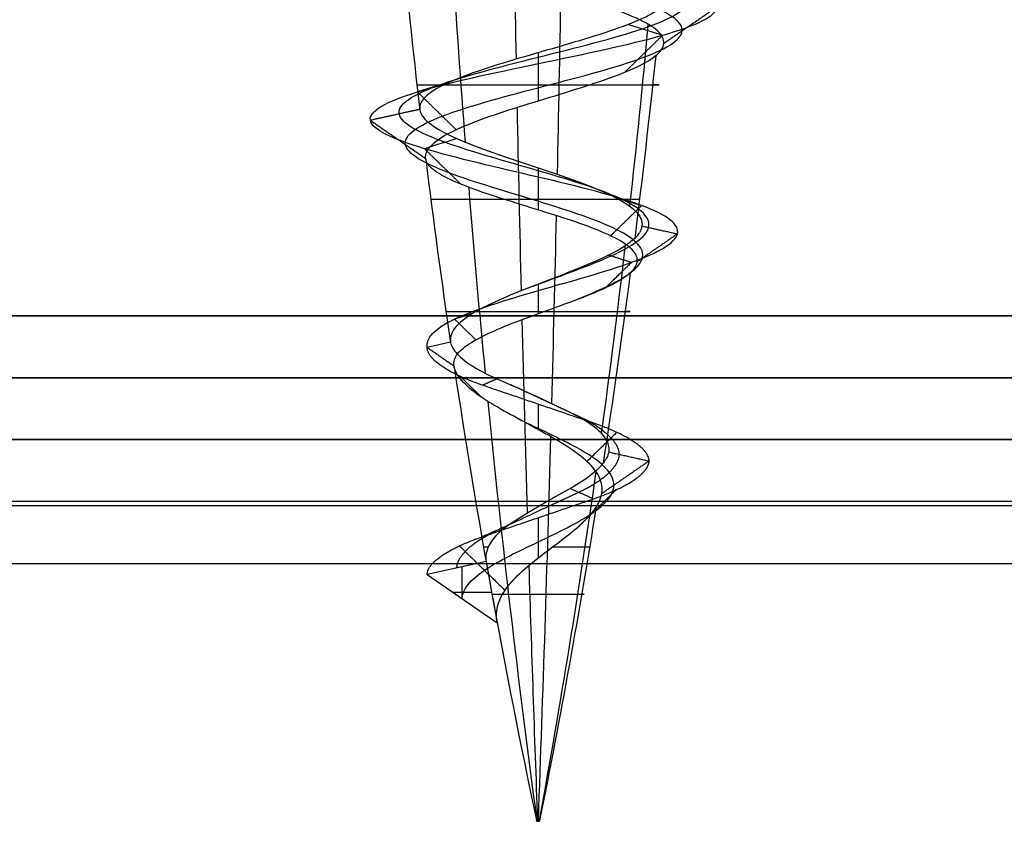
# Model space of a CAD drawing. Header units: millimetres. Extents: x -429 to 422, y -262 to 259.
# Tile 406 of 1056: x -331.31 to -323.36, y 191.98 to 198.45. Entities that reach past the tile are written whole.
import ezdxf

# ---------------------------------------------------------------- set-up
doc = ezdxf.new("R2010")
doc.units = ezdxf.units.MM
doc.layers.add('Default', color=7, linetype='Continuous', true_color=0x000000)
doc.layers.add('Screw', color=7, linetype='Continuous', true_color=0xffffff)

msp = doc.modelspace()

# ---------------------------------------------------------------- linework, layer by layer
at = {"layer": 'Default'}
for p, q in [((420.8726, 195.0648, 772.8222), (-427.1274, 195.0648, 772.8222)), ((-427.1274, 195.0648, 1342.8222), (420.8726, 195.0648, 1342.8222)), ((420.8726, 195.0648, 1057.8222), (-427.1274, 195.0648, 1057.8222)), ((-400.6274, 195.0648, 880.8222), (-245.6274, 195.0648, 880.8222)), ((420.8726, 194.5648, 885.3222), (-427.1274, 194.5648, 885.3222))]:
    msp.add_line(p, q, dxfattribs=at)
for points in [[(-427.1274, 196.0648, 1343.8222), (-3.1274, 196.0648, 1343.8222), (420.8726, 196.0648, 1343.8222)], [(420.8726, 196.0648, 771.8222), (-3.1274, 196.0648, 771.8222), (-427.1274, 196.0648, 771.8222)], [(-427.1274, 195.5648, 1343.3222), (-3.1274, 195.5648, 1343.3222), (420.8726, 195.5648, 1343.3222)], [(420.8726, 195.5648, 772.3222), (-3.1274, 195.5648, 772.3222), (-427.1274, 195.5648, 772.3222)], [(420.8726, 195.0648, 884.8222), (-3.1274, 195.0648, 884.8222), (-427.1274, 195.0648, 884.8222)], [(-427.1274, 195.0648, 876.8222), (-3.1274, 195.0648, 876.8222), (420.8726, 195.0648, 876.8222)], [(411.8726, 195.0648, 771.8222), (-3.1274, 195.0648, 771.8222), (-418.1274, 195.0648, 771.8222)], [(411.8726, 195.0648, 780.8222), (-3.1274, 195.0648, 780.8222), (-418.1274, 195.0648, 780.8222)], [(411.8726, 195.0648, 780.8222), (-3.1274, 195.0648, 780.8222), (-418.1274, 195.0648, 780.8222)], [(411.8726, 195.0648, 873.8222), (-3.1274, 195.0648, 873.8222), (-418.1274, 195.0648, 873.8222)], [(411.8726, 195.0648, 827.3222), (-3.1274, 195.0648, 827.3222), (-418.1274, 195.0648, 827.3222)], [(-297.5769, 195.0648, 776.3222), (-325.1274, 195.0648, 776.3222), (-352.6779, 195.0648, 776.3222)], [(411.8726, 194.5307, 771.8222), (-3.1274, 194.5307, 771.8222), (-418.1274, 194.5307, 771.8222)], [(411.8726, 194.5307, 780.8222), (-3.1274, 194.5307, 780.8222), (-418.1274, 194.5307, 780.8222)], [(-427.1274, 194.0648, 885.8222), (-3.1274, 194.0648, 885.8222), (420.8726, 194.0648, 885.8222)]]:
    msp.add_open_spline(points, degree=2, dxfattribs=at)
at = {"layer": 'Screw', "color": 7, "true_color": 0xffffff}
for p, q in [((-327.8345, 195.8513, 778.8222), (-328.0232, 195.8092, 778.8222)), ((-327.5473, 194.082, 778.8222), (-328.0232, 193.9761, 778.8222)), ((-327.7403, 193.7809, 778.8222), (-327.7403, 194.0391, 778.8222)), ((-328.0232, 193.9761, 778.8222), (-327.4573, 193.5857, 778.8222)), ((-327.817, 193.8338, 778.8222), (-327.5029, 193.8338, 778.8222)), ((-327.1378, 191.9837, 778.826), (-327.1395, 191.992, 778.8266)), ((-327.137, 191.9837, 778.8166), (-327.1385, 191.992, 778.8158)), ((-327.1385, 191.9837, 778.8222), (-327.1163, 191.9837, 778.8222)), ((-327.1293, 191.9837, 778.8113), (-327.1296, 191.992, 778.8095)), ((-327.1274, 191.9837, 778.8111), (-327.1274, 191.9837, 778.8333)), ((-327.1255, 191.9837, 778.8331), (-327.1252, 191.992, 778.8349)), ((-327.1203, 191.9837, 778.8137), (-327.1191, 191.992, 778.8124)), ((-327.1163, 191.9837, 778.8222), (-327.1145, 191.992, 778.8222))]:
    msp.add_line(p, q, dxfattribs=at)
at = {"layer": 'Screw', "color": 7, "true_color": 0xffffff, "extrusion": (0.984564, 9.33495e-14, -0.175023)}
for start, end in [(263.723721, 265.073236), (261.991684, 263.363792), (260.321124, 261.775363), (258, 259.928549)]:
    msp.add_arc((204.9507, 770.499, -458.3898), 62.3281, start, end, dxfattribs=at)
at = {"layer": 'Screw', "color": 7, "true_color": 0xffffff, "extrusion": (0.018848, -1.78742e-15, 0.999822)}
msp.add_arc((204.9507, 280.7956, 772.518), 62.3281, 95.318782, 96.656729, dxfattribs=at)
at = {"layer": 'Screw', "color": 7, "true_color": 0xffffff, "extrusion": (-0.772512, -9.33495e-14, -0.635)}
for start, end in [(83.103146, 84.449527), (81.371484, 82.765204), (78, 81.158889)]:
    msp.add_arc((-204.9507, 748.4222, -241.8424), 62.3281, start, end, dxfattribs=at)
at = {"layer": 'Screw', "color": 7, "true_color": 0xffffff, "extrusion": (-0.984564, -9.33495e-14, 0.175023)}
for start, end in [(82.86319, 84.216959), (81.144917, 82.553071), (78, 80.895867)]:
    msp.add_arc((-204.9507, 648.5925, 458.3898), 62.3281, start, end, dxfattribs=at)
at = {"layer": 'Screw', "color": 7, "true_color": 0xffffff, "extrusion": (-0.506335, -9.33495e-14, 0.862337)}
for start, end in [(82.623344, 83.9836), (80.920321, 82.340292), (78, 80.631533)]:
    msp.add_arc((-204.9507, 51.2975, 837.2432), 62.3281, start, end, dxfattribs=at)
at = {"layer": 'Screw', "color": 7, "true_color": 0xffffff, "extrusion": (-0.326888, 3.09822e-14, -0.945063)}
msp.add_arc((-204.9507, 624.6969, -629.1021), 62.3281, 276.250599, 277.6164, dxfattribs=at)
at = {"layer": 'Screw', "color": 7, "true_color": 0xffffff, "extrusion": (0, 1, 0)}
for centre, radius, start, end in [((327.1274, 778.8222, 197.93), 0.9782, 1.08, 199.08), ((327.1274, 778.8222, 197.0041), 0.8662, 199.08, 1.08), ((327.1274, 778.8222, 196.0997), 0.7432, 1.08, 199.08), ((327.1274, 778.8222, 194.1955), 0.4399, 336.54723, 1.08), ((327.1274, 778.8222, 194.1955), 0.4399, 199.08, 255.18868), ((327.1274, 778.8222, 193.8179), 0.3726, 1.08, 199.08), ((327.1274, 778.8222, 191.9878), 0.012, 180, 19.8), ((327.1274, 778.8222, 191.9878), 0.012, 19.8, 180)]:
    msp.add_arc(centre, radius, start, end, dxfattribs=at)
at = {"layer": 'Screw', "color": 7, "true_color": 0xffffff, "extrusion": (0.018848, -1.7859e-15, 0.999822)}
msp.add_arc((204.9507, 280.7956, 772.518), 62.3281, 97.023724, 98.399306, dxfattribs=at)
at = {"layer": 'Screw', "color": 7, "true_color": 0xffffff, "extrusion": (-0.326888, 3.0996e-14, -0.945063)}
msp.add_arc((-204.9507, 624.6969, -629.1021), 62.3281, 277.873234, 279.304288, dxfattribs=at)
at = {"layer": 'Screw', "color": 7, "true_color": 0xffffff, "extrusion": (0.018848, -1.78546e-15, 0.999822)}
msp.add_arc((204.9507, 280.7956, 772.518), 62.3281, 98.578453, 102, dxfattribs=at)
at = {"layer": 'Screw', "color": 7, "true_color": 0xffffff, "extrusion": (-0.326888, 3.09613e-14, -0.945063)}
msp.add_arc((-204.9507, 624.6969, -629.1021), 62.3281, 279.634019, 282, dxfattribs=at)
at = {"layer": 'Screw', "color": 7, "true_color": 0xffffff}
msp.add_arc((-266.1741, 204.9507, 778.8222), 62.3281, 190.042531, 190.506244, dxfattribs=at)
at = {"layer": 'Screw', "color": 7, "true_color": 0xffffff, "extrusion": (0, -1, 0)}
for centre, radius, start, end in [((-327.1274, 778.8222, -191.992), 0.0129, 178.92, 340.92), ((-327.1274, 778.8222, -191.992), 0.0129, 160.2, 178.92), ((-327.1274, 778.8222, -191.992), 0.0129, 0, 160.2), ((-327.1274, 778.8222, -191.9837), 0.0111, 160.2, 0), ((-327.1274, 778.8222, -191.9837), 0.0111, 0, 160.2), ((-327.1274, 778.8222, -191.992), 0.0129, 340.92, 0)]:
    msp.add_arc(centre, radius, start, end, dxfattribs=at)
at = {"layer": 'Screw', "color": 7, "true_color": 0xffffff}
for points, knots in [([(-328.0232, 195.8092, 778.8222), (-328.0327, 195.8856, 778.5877), (-327.9642, 195.962, 778.3382), (-327.6384, 196.1148, 777.9584), (-327.3919, 196.1912, 777.8309), (-326.8629, 196.3439, 777.7928), (-326.5836, 196.4203, 777.8831), (-326.1613, 196.5731, 778.2514), (-326.0216, 196.6495, 778.5277), (-325.9834, 196.8022, 779.1167), (-326.0861, 196.8786, 779.4258), (-326.4968, 197.0314, 779.8905), (-326.8029, 197.1078, 780.0426), (-327.4519, 197.2605, 780.0808), (-327.7908, 197.3369, 779.9657), (-328.2979, 197.4897, 779.5126), (-328.4681, 197.566, 779.1767), (-328.4948, 197.7188, 778.4677), (-328.3506, 197.7952, 778.1088), (-327.8516, 197.948, 777.5882), (-327.4939, 198.0243, 777.4299), (-326.7609, 198.1771, 777.4147), (-326.3901, 198.2535, 777.5581), (-325.8525, 198.4063, 778.0741), (-325.6893, 198.4826, 778.4437), (-325.674, 198.6354, 779.2007), (-325.8224, 198.7118, 779.5834), (-326.3554, 198.8645, 780.138), (-326.7369, 198.9409, 780.3061), (-327.5179, 199.0937, 780.3214), (-327.9125, 199.1701, 780.1681), (-328.4841, 199.3228, 779.6182), (-328.6591, 199.3992, 779.2247), (-328.6705, 199.552, 778.4197), (-328.5066, 199.6284, 778.0164), (-327.9386, 199.7811, 777.4376), (-327.5359, 199.8575, 777.2657), (-326.7189, 200.0103, 777.2581), (-326.3096, 200.0867, 777.4225), (-325.7223, 200.2394, 777.9991), (-325.548, 200.3158, 778.4077), (-325.5403, 200.4686, 779.2367), (-325.7073, 200.545, 779.6519), (-326.2923, 200.6977, 780.2477), (-326.7069, 200.7741, 780.4245), (-327.5479, 200.9269, 780.4322), (-327.9691, 201.0033, 780.2628), (-328.5734, 201.156, 779.6693), (-328.7507, 201.2324, 779.2487), (-328.7615, 201.3756, 778.449), (-328.6367, 201.4425, 778.0723), (-328.1677, 201.5761, 777.4798), (-327.8267, 201.643, 777.2663), (-327.0793, 201.7766, 777.104), (-326.6755, 201.8435, 777.1559), (-325.9867, 201.9771, 777.509), (-325.7043, 202.044, 777.8089), (-325.3922, 202.1776, 778.5273), (-325.3639, 202.2445, 778.9432), (-325.5811, 202.3781, 779.7052), (-325.826, 202.445, 780.0486), (-326.485, 202.5786, 780.5049), (-326.8968, 202.6455, 780.6162), (-327.7049, 202.7792, 780.55), (-328.0982, 202.846, 780.3727), (-328.6873, 202.9797, 779.8024), (-328.8809, 203.0465, 779.4114), (-328.9755, 203.1802, 778.5877), (-328.865, 203.247, 778.1605), (-328.4037, 203.3807, 777.4701), (-328.0508, 203.4475, 777.2084), (-327.2562, 203.5812, 776.9674), (-326.8174, 203.648, 776.9889), (-326.0503, 203.7817, 777.3067), (-325.7247, 203.8485, 777.6017), (-325.3333, 203.9822, 778.334), (-325.2688, 204.049, 778.7686), (-325.4308, 204.1827, 779.583), (-325.6567, 204.2495, 779.9598), (-326.2986, 204.3832, 780.4866), (-326.7122, 204.45, 780.6346), (-327.5426, 204.5837, 780.6346), (-327.9562, 204.6505, 780.4866), (-328.5981, 204.7842, 779.9598), (-328.8239, 204.851, 779.583), (-328.9859, 204.9847, 778.7686), (-328.9215, 205.0515, 778.334), (-328.5301, 205.1852, 777.6017), (-328.2045, 205.252, 777.3067), (-327.4374, 205.3857, 776.9889), (-326.9986, 205.4525, 776.9674), (-326.204, 205.5862, 777.2084), (-325.8511, 205.653, 777.4701), (-325.3898, 205.7867, 778.1605), (-325.283, 205.8535, 778.5867), (-325.3644, 205.9872, 779.413), (-325.5523, 206.0541, 779.8102), (-326.1394, 206.1877, 780.3973), (-326.5366, 206.2546, 780.5852), (-327.3629, 206.3882, 780.6666), (-327.7891, 206.4551, 780.5598), (-328.4795, 206.5887, 780.0985), (-328.7412, 206.6556, 779.7456), (-328.9822, 206.7892, 778.951), (-328.9607, 206.8561, 778.5122), (-328.6429, 206.9897, 777.7451), (-328.3479, 207.0566, 777.4195), (-327.6156, 207.1902, 777.0281), (-327.181, 207.2571, 776.9637), (-326.3666, 207.3907, 777.1257), (-325.9898, 207.4576, 777.3515), (-325.463, 207.5913, 777.9934), (-325.315, 207.6581, 778.407), (-325.315, 207.7918, 779.2374), (-325.463, 207.8586, 779.651), (-325.9898, 207.9923, 780.2929), (-326.3666, 208.0591, 780.5188), (-327.181, 208.1928, 780.6808), (-327.6156, 208.2596, 780.6163), (-328.3479, 208.3933, 780.2249), (-328.6429, 208.4601, 779.8993), (-328.9607, 208.5938, 779.1322), (-328.9822, 208.6606, 778.6934), (-328.7412, 208.7943, 777.8988), (-328.4795, 208.8611, 777.5459), (-327.7891, 208.9948, 777.0846), (-327.3629, 209.0616, 776.9779), (-326.5366, 209.1953, 777.0593), (-326.1394, 209.2621, 777.2471), (-325.5523, 209.3958, 777.8342), (-325.3644, 209.4626, 778.2314), (-325.283, 209.5963, 779.0577), (-325.3898, 209.6631, 779.4839), (-325.8511, 209.7968, 780.1743), (-326.204, 209.8636, 780.436), (-326.9986, 209.9973, 780.6771), (-327.4374, 210.0641, 780.6555), (-328.2045, 210.1978, 780.3378), (-328.5301, 210.2646, 780.0427), (-328.9215, 210.3983, 779.3104), (-328.9859, 210.4651, 778.8758), (-328.8239, 210.5988, 778.0614), (-328.5981, 210.6656, 777.6846), (-327.9562, 210.7993, 777.1578), (-327.5426, 210.8662, 777.0098), (-326.7122, 210.9998, 777.0098), (-326.2986, 211.0667, 777.1578), (-325.6567, 211.2003, 777.6846), (-325.4308, 211.2672, 778.0614), (-325.2688, 211.4008, 778.8758), (-325.3333, 211.4677, 779.3104), (-325.7247, 211.6013, 780.0427), (-326.0503, 211.6682, 780.3378), (-326.8174, 211.8018, 780.6555), (-327.2562, 211.8687, 780.6771), (-328.0508, 212.0023, 780.436), (-328.4037, 212.0692, 780.1743), (-328.865, 212.2028, 779.4839), (-328.9717, 212.2697, 779.0577), (-328.8903, 212.4034, 778.2314), (-328.7025, 212.4702, 777.8342), (-328.1154, 212.6039, 777.2471), (-327.7182, 212.6707, 777.0593), (-326.8919, 212.8044, 776.9779), (-326.4657, 212.8712, 777.0846), (-325.7753, 213.0049, 777.5459), (-325.5136, 213.0717, 777.8988), (-325.2725, 213.2054, 778.6934), (-325.2941, 213.2722, 779.1322), (-325.6119, 213.4059, 779.8993), (-325.9069, 213.4727, 780.2249), (-326.6392, 213.6064, 780.6163), (-327.0738, 213.6732, 780.6808), (-327.8882, 213.8069, 780.5188), (-328.265, 213.8737, 780.2929), (-328.7918, 214.0074, 779.651), (-328.9398, 214.0741, 779.2381), (-328.9398, 214.1411, 778.8222)], [0.0909091, 0.0909091, 0.0909091, 0.0909091, 0.1022727, 0.1022727, 0.1136364, 0.1136364, 0.125, 0.125, 0.1363636, 0.1363636, 0.1477273, 0.1477273, 0.1590909, 0.1590909, 0.1704545, 0.1704545, 0.1818182, 0.1818182, 0.1931818, 0.1931818, 0.2045455, 0.2045455, 0.2159091, 0.2159091, 0.2272727, 0.2272727, 0.2386364, 0.2386364, 0.25, 0.25, 0.2613636, 0.2613636, 0.2727273, 0.2727273, 0.2840909, 0.2840909, 0.2954545, 0.2954545, 0.3068182, 0.3068182, 0.3181818, 0.3181818, 0.3295455, 0.3295455, 0.3409091, 0.3409091, 0.3522727, 0.3522727, 0.3636364, 0.3636364, 0.3735795, 0.3735795, 0.3835227, 0.3835227, 0.3934659, 0.3934659, 0.4034091, 0.4034091, 0.4133523, 0.4133523, 0.4232955, 0.4232955, 0.4332386, 0.4332386, 0.4431818, 0.4431818, 0.453125, 0.453125, 0.4630682, 0.4630682, 0.4730114, 0.4730114, 0.4829545, 0.4829545, 0.4928977, 0.4928977, 0.5028409, 0.5028409, 0.5127841, 0.5127841, 0.5227273, 0.5227273, 0.5326705, 0.5326705, 0.5426136, 0.5426136, 0.5525568, 0.5525568, 0.5625, 0.5625, 0.5724432, 0.5724432, 0.5823864, 0.5823864, 0.5923295, 0.5923295, 0.6022727, 0.6022727, 0.6122159, 0.6122159, 0.6221591, 0.6221591, 0.6321023, 0.6321023, 0.6420455, 0.6420455, 0.6519886, 0.6519886, 0.6619318, 0.6619318, 0.671875, 0.671875, 0.6818182, 0.6818182, 0.6917614, 0.6917614, 0.7017045, 0.7017045, 0.7116477, 0.7116477, 0.7215909, 0.7215909, 0.7315341, 0.7315341, 0.7414773, 0.7414773, 0.7514205, 0.7514205, 0.7613636, 0.7613636, 0.7713068, 0.7713068, 0.78125, 0.78125, 0.7911932, 0.7911932, 0.8011364, 0.8011364, 0.8110795, 0.8110795, 0.8210227, 0.8210227, 0.8309659, 0.8309659, 0.8409091, 0.8409091, 0.8508523, 0.8508523, 0.8607955, 0.8607955, 0.8707386, 0.8707386, 0.8806818, 0.8806818, 0.890625, 0.890625, 0.9005682, 0.9005682, 0.9105114, 0.9105114, 0.9204545, 0.9204545, 0.9303977, 0.9303977, 0.9403409, 0.9403409, 0.9502841, 0.9502841, 0.9602273, 0.9602273, 0.9701705, 0.9701705, 0.9801136, 0.9801136, 0.9900568, 0.9900568, 1, 1, 1, 1]), ([(-327.2052, 196.2898, 778.056), (-327.1796, 196.2996, 778.0508), (-327.1537, 196.3095, 778.047), (-326.9238, 196.3957, 778.0254), (-326.705, 196.4721, 778.0907), (-326.3689, 196.6249, 778.3729), (-326.2542, 196.7013, 778.5886), (-326.216, 196.854, 779.0558), (-326.2937, 196.9304, 779.3044), (-326.6182, 197.0832, 779.6829), (-326.8638, 197.1596, 779.81), (-327.391, 197.3123, 779.8482), (-327.6694, 197.3887, 779.7582), (-328.0904, 197.5415, 779.3912), (-328.2355, 197.6178, 779.1158), (-328.2622, 197.7706, 778.5286), (-328.143, 197.847, 778.2303), (-327.7301, 197.9998, 777.7958), (-327.433, 198.0761, 777.6626), (-326.8218, 198.2289, 777.6473), (-326.5115, 198.3053, 777.7657), (-326.0601, 198.4581, 778.1956), (-325.9219, 198.5344, 778.5046), (-325.9067, 198.6872, 779.1398), (-326.03, 198.7636, 779.462), (-326.4768, 198.9163, 779.9304), (-326.7978, 198.9927, 780.0735), (-327.457, 199.1455, 780.0888), (-327.7911, 199.2219, 779.9605), (-328.2765, 199.3746, 779.4967), (-328.4264, 199.451, 779.1638), (-328.4379, 199.6038, 778.4806), (-328.299, 199.6802, 778.1379), (-327.8171, 199.8329, 777.6452), (-327.475, 199.9093, 777.4984), (-326.7798, 200.0621, 777.4907), (-326.4311, 200.1385, 777.6301), (-325.9299, 200.2912, 778.1205), (-325.7806, 200.3676, 778.4686), (-325.773, 200.5204, 779.1758), (-325.9148, 200.5968, 779.5305), (-326.4137, 200.7495, 780.0402), (-326.7678, 200.8259, 780.1919), (-327.487, 200.9787, 780.1995), (-327.8476, 201.0551, 780.0552), (-328.3658, 201.2078, 779.5478), (-328.5181, 201.2842, 779.1878), (-328.5288, 201.4274, 778.5023), (-328.423, 201.4943, 778.1787), (-328.0216, 201.6279, 777.6686), (-327.7291, 201.6948, 777.4841), (-327.0862, 201.8284, 777.3426), (-326.7382, 201.8953, 777.3863), (-326.1434, 202.0289, 777.689), (-325.8988, 202.0958, 777.9472), (-325.6276, 202.2294, 778.5671), (-325.6021, 202.2963, 778.9266), (-325.7883, 202.4299, 779.5867), (-325.9996, 202.4968, 779.8847), (-326.5699, 202.6304, 780.2819), (-326.927, 202.6973, 780.3794), (-327.629, 202.831, 780.3237), (-327.9713, 202.8978, 780.1705), (-328.4851, 203.0315, 779.6756), (-328.6546, 203.0983, 779.3356), (-328.7387, 203.232, 778.6179), (-328.6419, 203.2988, 778.2455), (-328.2398, 203.4325, 777.6437), (-327.9323, 203.4993, 777.4156), (-327.2397, 203.633, 777.2055), (-326.8572, 203.6998, 777.2243), (-326.1885, 203.8335, 777.5012), (-325.9048, 203.9003, 777.7584), (-325.5636, 204.034, 778.3967), (-325.5074, 204.1008, 778.7755), (-325.6486, 204.2345, 779.4853), (-325.8455, 204.3013, 779.8138), (-326.405, 204.435, 780.2729), (-326.7655, 204.5018, 780.4019), (-327.4893, 204.6355, 780.4019), (-327.8498, 204.7023, 780.2729), (-328.4093, 204.836, 779.8138), (-328.6062, 204.9028, 779.4853), (-328.7474, 205.0365, 778.7755), (-328.6912, 205.1033, 778.3967), (-328.35, 205.237, 777.7584), (-328.0663, 205.3038, 777.5012), (-327.3976, 205.4375, 777.2243), (-327.0151, 205.5043, 777.2055), (-326.3225, 205.638, 777.4156), (-326.0149, 205.7048, 777.6437), (-325.6129, 205.8385, 778.2455), (-325.5198, 205.9053, 778.6169), (-325.5907, 206.039, 779.3372), (-325.7545, 206.1059, 779.6834), (-326.2662, 206.2395, 780.1951), (-326.6124, 206.3064, 780.3589), (-327.3327, 206.44, 780.4298), (-327.7042, 206.5069, 780.3368), (-328.3059, 206.6405, 779.9347), (-328.534, 206.7074, 779.6271), (-328.7441, 206.841, 778.9345), (-328.7253, 206.9079, 778.552), (-328.4484, 207.0415, 777.8834), (-328.1912, 207.1084, 777.5996), (-327.5529, 207.242, 777.2584), (-327.1741, 207.3089, 777.2022), (-326.4643, 207.4425, 777.3434), (-326.1358, 207.5094, 777.5403), (-325.6767, 207.6431, 778.0998), (-325.5477, 207.7099, 778.4603), (-325.5477, 207.8436, 779.1841), (-325.6767, 207.9104, 779.5446), (-326.1358, 208.0441, 780.1041), (-326.4643, 208.1109, 780.301), (-327.1741, 208.2446, 780.4422), (-327.5529, 208.3114, 780.386), (-328.1912, 208.4451, 780.0448), (-328.4484, 208.5119, 779.7611), (-328.7253, 208.6456, 779.0924), (-328.7441, 208.7124, 778.7099), (-328.534, 208.8461, 778.0174), (-328.3059, 208.9129, 777.7098), (-327.7042, 209.0466, 777.3077), (-327.3327, 209.1134, 777.2146), (-326.6124, 209.2471, 777.2856), (-326.2662, 209.3139, 777.4493), (-325.7545, 209.4476, 777.9611), (-325.5907, 209.5144, 778.3072), (-325.5198, 209.6481, 779.0275), (-325.6129, 209.7149, 779.399), (-326.0149, 209.8486, 780.0007), (-326.3225, 209.9154, 780.2289), (-327.0151, 210.0491, 780.439), (-327.3976, 210.1159, 780.4202), (-328.0663, 210.2496, 780.1432), (-328.35, 210.3164, 779.886), (-328.6912, 210.4501, 779.2477), (-328.7474, 210.5169, 778.8689), (-328.6062, 210.6506, 778.1591), (-328.4093, 210.7174, 777.8306), (-327.8498, 210.8511, 777.3715), (-327.4893, 210.918, 777.2425), (-326.7655, 211.0516, 777.2425), (-326.405, 211.1185, 777.3715), (-325.8455, 211.2521, 777.8306), (-325.6486, 211.319, 778.1591), (-325.5074, 211.4526, 778.8689), (-325.5636, 211.5195, 779.2477), (-325.9048, 211.6531, 779.886), (-326.1885, 211.72, 780.1432), (-326.8572, 211.8536, 780.4202), (-327.2397, 211.9205, 780.439), (-327.9323, 212.0541, 780.2289), (-328.2398, 212.121, 780.0007), (-328.6419, 212.2546, 779.399), (-328.735, 212.3215, 779.0275), (-328.664, 212.4552, 778.3072), (-328.5003, 212.522, 777.9611), (-327.9885, 212.6557, 777.4493), (-327.6424, 212.7225, 777.2856), (-326.9221, 212.8562, 777.2146), (-326.5506, 212.923, 777.3077), (-325.9489, 213.0567, 777.7098), (-325.7207, 213.1235, 778.0174), (-325.5106, 213.2572, 778.7099), (-325.5294, 213.324, 779.0924), (-325.8064, 213.4577, 779.7611), (-326.0636, 213.5245, 780.0448), (-326.7019, 213.6582, 780.386), (-327.0807, 213.725, 780.4422), (-327.7905, 213.8587, 780.301), (-328.119, 213.9255, 780.1041), (-328.5781, 214.0592, 779.5446), (-328.7071, 214.1259, 779.1847), (-328.7071, 214.1929, 778.8222)], [2.782471, 2.782471, 2.782471, 2.782471, 2.974275, 2.974275, 4.461413, 4.461413, 5.948551, 5.948551, 7.435688, 7.435688, 8.922826, 8.922826, 10.409964, 10.409964, 11.897102, 11.897102, 13.384239, 13.384239, 14.871377, 14.871377, 16.358515, 16.358515, 17.845652, 17.845652, 19.33279, 19.33279, 20.819928, 20.819928, 22.307065, 22.307065, 23.794203, 23.794203, 25.281341, 25.281341, 26.768478, 26.768478, 28.255616, 28.255616, 29.742754, 29.742754, 31.229892, 31.229892, 32.717029, 32.717029, 34.204167, 34.204167, 35.691305, 35.691305, 36.99255, 36.99255, 38.293796, 38.293796, 39.595041, 39.595041, 40.896287, 40.896287, 42.197532, 42.197532, 43.498777, 43.498777, 44.800023, 44.800023, 46.101268, 46.101268, 47.402514, 47.402514, 48.703759, 48.703759, 50.005005, 50.005005, 51.30625, 51.30625, 52.607496, 52.607496, 53.908741, 53.908741, 55.209987, 55.209987, 56.511232, 56.511232, 57.812478, 57.812478, 59.113723, 59.113723, 60.414969, 60.414969, 61.716214, 61.716214, 63.01746, 63.01746, 64.318705, 64.318705, 65.619951, 65.619951, 66.921196, 66.921196, 68.222442, 68.222442, 69.523687, 69.523687, 70.824933, 70.824933, 72.126178, 72.126178, 73.427423, 73.427423, 74.728669, 74.728669, 76.029914, 76.029914, 77.33116, 77.33116, 78.632405, 78.632405, 79.933651, 79.933651, 81.234896, 81.234896, 82.536142, 82.536142, 83.837387, 83.837387, 85.138633, 85.138633, 86.439878, 86.439878, 87.741124, 87.741124, 89.042369, 89.042369, 90.343615, 90.343615, 91.64486, 91.64486, 92.946106, 92.946106, 94.247351, 94.247351, 95.548597, 95.548597, 96.849842, 96.849842, 98.151088, 98.151088, 99.452333, 99.452333, 100.753579, 100.753579, 102.054824, 102.054824, 103.35607, 103.35607, 104.657315, 104.657315, 105.95856, 105.95856, 107.259806, 107.259806, 108.561051, 108.561051, 109.862297, 109.862297, 111.163542, 111.163542, 112.464788, 112.464788, 113.766033, 113.766033, 115.067279, 115.067279, 116.368524, 116.368524, 117.66977, 117.66977, 118.971015, 118.971015, 118.971015, 118.971015]), ([(-326.8313, 196.1896, 778.1266), (-326.7387, 196.2269, 778.1558), (-326.65, 196.2642, 778.203), (-326.4137, 196.3779, 778.3991), (-326.3045, 196.4543, 778.6018), (-326.2663, 196.607, 779.0427), (-326.3385, 196.6834, 779.2781), (-326.6445, 196.8362, 779.6381), (-326.877, 196.9125, 779.7597), (-327.3778, 197.0653, 779.7979), (-327.6431, 197.1417, 779.7133), (-328.0455, 197.2945, 779.3649), (-328.1852, 197.3708, 779.1026), (-328.2119, 197.5236, 778.5418), (-328.0982, 197.6, 778.2565), (-327.7039, 197.7528, 777.8406), (-327.4198, 197.8291, 777.7129), (-326.835, 197.9819, 777.6976), (-326.5378, 198.0583, 777.8106), (-326.1049, 198.2111, 778.2218), (-325.9722, 198.2874, 778.5178), (-325.9569, 198.4402, 779.1266), (-326.0748, 198.5166, 779.4358), (-326.5031, 198.6693, 779.8856), (-326.811, 198.7457, 780.0232), (-327.4438, 198.8985, 780.0385), (-327.7649, 198.9749, 779.9157), (-328.2316, 199.1276, 779.4705), (-328.3761, 199.204, 779.1506), (-328.3876, 199.3568, 778.4938), (-328.2542, 199.4332, 778.1641), (-327.7909, 199.5859, 777.69), (-327.4618, 199.6623, 777.5486), (-326.793, 199.8151, 777.541), (-326.4573, 199.8915, 777.675), (-325.9747, 200.0442, 778.1467), (-325.8309, 200.1206, 778.4818), (-325.8233, 200.2734, 779.1626), (-325.9597, 200.3498, 779.5042), (-326.44, 200.5025, 779.9953), (-326.781, 200.5789, 780.1416), (-327.4738, 200.7317, 780.1493), (-327.8214, 200.8081, 780.0104), (-328.3209, 200.9608, 779.5216), (-328.4678, 201.0372, 779.1746), (-328.4785, 201.1804, 778.5138), (-328.3768, 201.2473, 778.2017), (-327.9901, 201.3809, 777.7093), (-327.708, 201.4478, 777.5311), (-327.0877, 201.5814, 777.3941), (-326.7517, 201.6483, 777.436), (-326.1772, 201.7819, 777.7279), (-325.9408, 201.8488, 777.9771), (-325.6784, 201.9824, 778.5757), (-325.6535, 202.0493, 778.9231), (-325.8331, 202.1829, 779.5611), (-326.0371, 202.2498, 779.8493), (-326.5883, 202.3834, 780.2337), (-326.9336, 202.4503, 780.3283), (-327.6126, 202.584, 780.2748), (-327.9439, 202.6508, 780.1268), (-328.4414, 202.7845, 779.6482), (-328.6057, 202.8513, 779.3192), (-328.6876, 202.985, 778.6245), (-328.5937, 203.0518, 778.2638), (-328.2044, 203.1855, 777.6812), (-327.9066, 203.2523, 777.4603), (-327.2361, 203.386, 777.2569), (-326.8658, 203.4528, 777.2751), (-326.2184, 203.5865, 777.5433), (-325.9437, 203.6533, 777.7922), (-325.6134, 203.787, 778.4102), (-325.559, 203.8538, 778.777), (-325.6957, 203.9875, 779.4642), (-325.8863, 204.0543, 779.7822), (-326.4279, 204.188, 780.2268), (-326.777, 204.2548, 780.3517), (-327.4778, 204.3885, 780.3517), (-327.8268, 204.4553, 780.2268), (-328.3685, 204.589, 779.7822), (-328.5591, 204.6558, 779.4642), (-328.6958, 204.7895, 778.777), (-328.6414, 204.8563, 778.4102), (-328.3111, 204.99, 777.7922), (-328.0364, 205.0568, 777.5433), (-327.389, 205.1905, 777.2751), (-327.0187, 205.2573, 777.2569), (-326.3481, 205.391, 777.4603), (-326.0503, 205.4578, 777.6812), (-325.661, 205.5915, 778.2638), (-325.571, 205.6583, 778.6235), (-325.6396, 205.792, 779.3208), (-325.7982, 205.8589, 779.656), (-326.2936, 205.9925, 780.1514), (-326.6288, 206.0594, 780.31), (-327.3262, 206.193, 780.3787), (-327.6858, 206.2599, 780.2886), (-328.2684, 206.3935, 779.8993), (-328.4893, 206.4604, 779.6015), (-328.6927, 206.594, 778.9309), (-328.6745, 206.6609, 778.5606), (-328.4064, 206.7945, 777.9132), (-328.1574, 206.8614, 777.6385), (-327.5394, 206.995, 777.3082), (-327.1726, 207.0619, 777.2538), (-326.4854, 207.1955, 777.3905), (-326.1674, 207.2624, 777.5811), (-325.7228, 207.3961, 778.1228), (-325.5979, 207.4629, 778.4719), (-325.5979, 207.5966, 779.1726), (-325.7228, 207.6634, 779.5217), (-326.1674, 207.7971, 780.0633), (-326.4854, 207.8639, 780.2539), (-327.1726, 207.9976, 780.3906), (-327.5394, 208.0644, 780.3362), (-328.1574, 208.1981, 780.0059), (-328.4064, 208.2649, 779.7312), (-328.6745, 208.3986, 779.0838), (-328.6927, 208.4654, 778.7135), (-328.4893, 208.5991, 778.043), (-328.2684, 208.6659, 777.7452), (-327.6858, 208.7996, 777.3559), (-327.3262, 208.8664, 777.2658), (-326.6288, 209.0001, 777.3345), (-326.2936, 209.0669, 777.493), (-325.7982, 209.2006, 777.9885), (-325.6396, 209.2674, 778.3236), (-325.571, 209.4011, 779.021), (-325.661, 209.4679, 779.3806), (-326.0503, 209.6016, 779.9633), (-326.3481, 209.6684, 780.1841), (-327.0187, 209.8021, 780.3875), (-327.389, 209.8689, 780.3693), (-328.0364, 210.0026, 780.1012), (-328.3111, 210.0694, 779.8522), (-328.6414, 210.2031, 779.2342), (-328.6958, 210.2699, 778.8675), (-328.5591, 210.4036, 778.1802), (-328.3685, 210.4704, 777.8622), (-327.8268, 210.6041, 777.4177), (-327.4778, 210.671, 777.2928), (-326.777, 210.8046, 777.2928), (-326.4279, 210.8715, 777.4177), (-325.8863, 211.0051, 777.8622), (-325.6957, 211.072, 778.1802), (-325.559, 211.2056, 778.8675), (-325.6134, 211.2725, 779.2342), (-325.9437, 211.4061, 779.8522), (-326.2184, 211.473, 780.1012), (-326.8658, 211.6066, 780.3693), (-327.2361, 211.6735, 780.3875), (-327.9066, 211.8071, 780.1841), (-328.2044, 211.874, 779.9633), (-328.5937, 212.0076, 779.3806), (-328.6838, 212.0745, 779.021), (-328.6151, 212.2082, 778.3236), (-328.4566, 212.275, 777.9885), (-327.9611, 212.4087, 777.493), (-327.626, 212.4755, 777.3345), (-326.9286, 212.6092, 777.2658), (-326.569, 212.676, 777.3559), (-325.9864, 212.8097, 777.7452), (-325.7655, 212.8765, 778.043), (-325.5621, 213.0102, 778.7135), (-325.5803, 213.077, 779.0838), (-325.8484, 213.2107, 779.7312), (-326.0974, 213.2775, 780.0059), (-326.7154, 213.4112, 780.3362), (-327.0821, 213.478, 780.3906), (-327.7694, 213.6117, 780.2539), (-328.0874, 213.6785, 780.0633), (-328.5319, 213.8122, 779.5217), (-328.6569, 213.8789, 779.1731), (-328.6569, 213.9459, 778.8222)], [9.962929, 9.962929, 9.962929, 9.962929, 10.425509, 10.425509, 11.373282, 11.373282, 12.321056, 12.321056, 13.268829, 13.268829, 14.216603, 14.216603, 15.164377, 15.164377, 16.11215, 16.11215, 17.059924, 17.059924, 18.007697, 18.007697, 18.955471, 18.955471, 19.903244, 19.903244, 20.851018, 20.851018, 21.798791, 21.798791, 22.746565, 22.746565, 23.694338, 23.694338, 24.642112, 24.642112, 25.589885, 25.589885, 26.537659, 26.537659, 27.485432, 27.485432, 28.433206, 28.433206, 29.38098, 29.38098, 30.328753, 30.328753, 31.158055, 31.158055, 31.987357, 31.987357, 32.816659, 32.816659, 33.64596, 33.64596, 34.475262, 34.475262, 35.304564, 35.304564, 36.133866, 36.133866, 36.963168, 36.963168, 37.79247, 37.79247, 38.621772, 38.621772, 39.451073, 39.451073, 40.280375, 40.280375, 41.109677, 41.109677, 41.938979, 41.938979, 42.768281, 42.768281, 43.597583, 43.597583, 44.426884, 44.426884, 45.256186, 45.256186, 46.085488, 46.085488, 46.91479, 46.91479, 47.744092, 47.744092, 48.573394, 48.573394, 49.402695, 49.402695, 50.231997, 50.231997, 51.061299, 51.061299, 51.890601, 51.890601, 52.719903, 52.719903, 53.549205, 53.549205, 54.378507, 54.378507, 55.207808, 55.207808, 56.03711, 56.03711, 56.866412, 56.866412, 57.695714, 57.695714, 58.525016, 58.525016, 59.354318, 59.354318, 60.183619, 60.183619, 61.012921, 61.012921, 61.842223, 61.842223, 62.671525, 62.671525, 63.500827, 63.500827, 64.330129, 64.330129, 65.15943, 65.15943, 65.988732, 65.988732, 66.818034, 66.818034, 67.647336, 67.647336, 68.476638, 68.476638, 69.30594, 69.30594, 70.135242, 70.135242, 70.964543, 70.964543, 71.793845, 71.793845, 72.623147, 72.623147, 73.452449, 73.452449, 74.281751, 74.281751, 75.111053, 75.111053, 75.940354, 75.940354, 76.769656, 76.769656, 77.598958, 77.598958, 78.42826, 78.42826, 79.257562, 79.257562, 80.086864, 80.086864, 80.916165, 80.916165, 81.745467, 81.745467, 82.574769, 82.574769, 83.404071, 83.404071, 83.404071, 83.404071]), ([(-326.1782, 198.1646, 778.4939), (-326.1378, 198.1976, 778.5997), (-326.1153, 198.2304, 778.7139), (-326.1092, 198.2971, 778.9444), (-326.127, 198.3319, 779.0638), (-326.2015, 198.3995, 779.288), (-326.2598, 198.4333, 779.3957), (-326.4078, 198.5002, 779.5828), (-326.4996, 198.5347, 779.6646), (-326.7042, 198.6024, 779.7916), (-326.8201, 198.6363, 779.8379), (-327.0581, 198.7028, 779.8879), (-327.1834, 198.7367, 779.892), (-327.4262, 198.8044, 779.8581), (-327.547, 198.8385, 779.819), (-327.7659, 198.9049, 779.7032), (-327.8668, 198.9383, 779.6248), (-328.0347, 199.0054, 779.4403), (-328.1037, 199.0394, 779.3314), (-328.1998, 199.1056, 779.0986), (-328.2278, 199.1388, 778.9717), (-328.2336, 199.1727, 778.8448), (-328.2337, 199.1729, 778.8439), (-328.2337, 199.1731, 778.8431)], [0.28553465, 0.28553465, 0.28553465, 0.28553465, 0.29401019, 0.29401019, 0.30280503, 0.30280503, 0.31169175, 0.31169175, 0.32063394, 0.32063394, 0.32968449, 0.32968449, 0.33877723, 0.33877723, 0.34797806, 0.34797806, 0.35722453, 0.35722453, 0.36656009, 0.36656009, 0.3759536, 0.3759536, 0.37601776, 0.37601776, 0.37601776, 0.37601776]), ([(-326.1396, 198.5486, 778.4805), (-326.1801, 198.5167, 778.3737), (-326.239, 198.4845, 778.2724), (-326.389, 198.4186, 778.0917), (-326.4839, 198.3838, 778.0115), (-326.6919, 198.3153, 777.8914), (-326.8076, 198.2808, 777.8495), (-327.0422, 198.2126, 777.8093), (-327.1642, 198.1779, 777.8101), (-327.3955, 198.1093, 777.8535), (-327.5083, 198.0746, 777.8962), (-327.7082, 198.0064, 778.016), (-327.7983, 197.9717, 778.0946), (-327.9424, 197.9033, 778.2747), (-327.9989, 197.8688, 778.3785), (-328.0705, 197.8006, 778.595), (-328.0869, 197.7657, 778.7107), (-328.0825, 197.729, 778.8292), (-328.0822, 197.7273, 778.8347), (-328.0819, 197.7256, 778.8402)], [0.76962346, 0.76962346, 0.76962346, 0.76962346, 0.77928099, 0.77928099, 0.7895125, 0.7895125, 0.79964683, 0.79964683, 0.80969778, 0.80969778, 0.81964254, 0.81964254, 0.82950608, 0.82950608, 0.83926127, 0.83926127, 0.84891991, 0.84891991, 0.84938904, 0.84938904, 0.84938904, 0.84938904]), ([(-328.0344, 197.3292, 778.8393), (-328.0349, 197.3323, 778.8294), (-328.0353, 197.3354, 778.8194), (-328.0381, 197.3712, 778.704), (-328.0222, 197.4064, 778.5973), (-327.9551, 197.4758, 778.3953), (-327.9021, 197.511, 778.2977), (-327.767, 197.5797, 778.1283), (-327.6832, 197.6147, 778.0543), (-327.4964, 197.6835, 777.9402), (-327.3906, 197.718, 777.8988), (-327.1733, 197.7857, 777.8552), (-327.059, 197.8203, 777.8526), (-326.8376, 197.889, 777.886), (-326.7275, 197.9236, 777.9231), (-326.5285, 197.9911, 778.0318), (-326.4371, 198.0251, 778.105), (-326.2856, 198.0935, 778.2765), (-326.2238, 198.1283, 778.3777), (-326.1805, 198.1628, 778.488), (-326.1793, 198.1637, 778.4909), (-326.1782, 198.1646, 778.4939)], [0.21790536, 0.21790536, 0.21790536, 0.21790536, 0.21865324, 0.21865324, 0.22660347, 0.22660347, 0.23475729, 0.23475729, 0.24295812, 0.24295812, 0.25126662, 0.25126662, 0.25962991, 0.25962991, 0.26811504, 0.26811504, 0.27665183, 0.27665183, 0.28529787, 0.28529787, 0.28553465, 0.28553465, 0.28553465, 0.28553465]), ([(-328.0819, 197.7256, 778.8402), (-328.076, 197.6926, 778.9465), (-328.0518, 197.6582, 779.0528), (-327.9686, 197.5889, 779.253), (-327.9069, 197.553, 779.3491), (-327.7564, 197.4821, 779.5104), (-327.6657, 197.4457, 779.578), (-327.4703, 197.3743, 779.6749), (-327.3631, 197.3383, 779.706), (-327.1488, 197.2672, 779.7278), (-327.0389, 197.2308, 779.7192), (-326.8336, 197.1592, 779.6647), (-326.7352, 197.123, 779.6186), (-326.5646, 197.0517, 779.4968), (-326.4897, 197.0154, 779.4198), (-326.375, 196.9435, 779.248), (-326.333, 196.9072, 779.1511), (-326.2871, 196.8356, 778.9526), (-326.2822, 196.7993, 778.8483), (-326.3051, 196.7388, 778.6815), (-326.3227, 196.7143, 778.6153), (-326.3477, 196.6898, 778.5525)], [0.84938904, 0.84938904, 0.84938904, 0.84938904, 0.85846734, 0.85846734, 0.86795273, 0.86795273, 0.87736896, 0.87736896, 0.88666709, 0.88666709, 0.8958651, 0.8958651, 0.90494255, 0.90494255, 0.9139247, 0.9139247, 0.9227773, 0.9227773, 0.93153669, 0.93153669, 0.93736705, 0.93736705, 0.93736705, 0.93736705]), ([(-326.3833, 196.4129, 778.5648), (-326.3825, 196.4137, 778.5669), (-326.3816, 196.4144, 778.569), (-326.3474, 196.4463, 778.657), (-326.3291, 196.4773, 778.7502), (-326.3253, 196.5392, 778.9359), (-326.3402, 196.571, 779.031), (-326.4014, 196.6327, 779.2095), (-326.4489, 196.6636, 779.2951), (-326.5694, 196.7249, 779.4437), (-326.644, 196.7565, 779.5085), (-326.8102, 196.8181, 779.6083), (-326.9043, 196.8491, 779.6442), (-327.0974, 196.91, 779.6814), (-327.1989, 196.9411, 779.683), (-327.3954, 197.0027, 779.6518), (-327.4931, 197.0337, 779.618), (-327.6694, 197.0944, 779.52), (-327.7503, 197.1252, 779.4543), (-327.8842, 197.1857, 779.3004), (-327.9386, 197.2159, 779.2097), (-328.0091, 197.2728, 779.0263), (-328.029, 197.3005, 778.9326), (-328.0344, 197.3292, 778.8393)], [0.14451072, 0.14451072, 0.14451072, 0.14451072, 0.14468214, 0.14468214, 0.15167634, 0.15167634, 0.1587722, 0.1587722, 0.16595911, 0.16595911, 0.17322268, 0.17322268, 0.18059749, 0.18059749, 0.18803088, 0.18803088, 0.19558335, 0.19558335, 0.2031895, 0.2031895, 0.21089184, 0.21089184, 0.21790536, 0.21790536, 0.21790536, 0.21790536]), ([(-326.3477, 196.6898, 778.5525), (-326.3598, 196.678, 778.5225), (-326.3736, 196.6663, 778.4931), (-326.4361, 196.6188, 778.3786), (-326.4999, 196.5825, 778.2998), (-326.648, 196.5102, 778.1736), (-326.734, 196.4735, 778.1239), (-326.9144, 196.4012, 778.0599), (-327.0113, 196.3647, 778.0444), (-327.1995, 196.2923, 778.0494), (-327.2936, 196.2554, 778.0693), (-327.4644, 196.1827, 778.1403), (-327.5438, 196.146, 778.1919), (-327.6754, 196.0734, 778.3176), (-327.7296, 196.0363, 778.3929), (-327.8053, 195.9632, 778.5545), (-327.8283, 195.9263, 778.6428), (-327.8363, 195.8768, 778.7613), (-327.8364, 195.8641, 778.7919), (-327.8345, 195.8513, 778.8222)], [0.93736705, 0.93736705, 0.93736705, 0.93736705, 0.94016165, 0.94016165, 0.94869079, 0.94869079, 0.95708589, 0.95708589, 0.96537684, 0.96537684, 0.9735392, 0.9735392, 0.98158546, 0.98158546, 0.98951045, 0.98951045, 0.99730872, 0.99730872, 1, 1, 1, 1]), ([(-327.8049, 195.6537, 778.835), (-327.8052, 195.6556, 778.8306), (-327.8056, 195.6576, 778.8261), (-327.8111, 195.6949, 778.7409), (-327.801, 195.7278, 778.6566), (-327.7521, 195.7895, 778.5008), (-327.7137, 195.8195, 778.4271), (-327.6141, 195.8811, 778.2966), (-327.5509, 195.9133, 778.2386), (-327.4083, 195.9764, 778.148), (-327.3267, 196.0081, 778.1147), (-327.1584, 196.0705, 778.0788), (-327.0695, 196.1023, 778.0758), (-326.8966, 196.1652, 778.1005), (-326.8102, 196.1969, 778.1291), (-326.6539, 196.2589, 778.2137), (-326.582, 196.2902, 778.271), (-326.4641, 196.352, 778.4044), (-326.4163, 196.3829, 778.4822), (-326.3833, 196.4129, 778.5648)], [0.09171949, 0.09171949, 0.09171949, 0.09171949, 0.09206875, 0.09206875, 0.09842565, 0.09842565, 0.10462555, 0.10462555, 0.1110412, 0.1110412, 0.11759669, 0.11759669, 0.12421277, 0.12421277, 0.13095434, 0.13095434, 0.13775803, 0.13775803, 0.14451072, 0.14451072, 0.14451072, 0.14451072]), ([(-327.8336, 195.8464, 778.8355), (-327.828, 195.8182, 778.9123), (-327.8092, 195.7872, 778.988), (-327.7472, 195.7219, 779.1311), (-327.7017, 195.6865, 779.1996), (-327.5889, 195.6165, 779.3176), (-327.5191, 195.5817, 779.3682), (-327.3681, 195.5164, 779.4388), (-327.2863, 195.4803, 779.4589), (-327.1297, 195.4093, 779.4669), (-327.0526, 195.3734, 779.457), (-326.9054, 195.3031, 779.4103), (-326.8326, 195.2697, 779.3716), (-326.7124, 195.2017, 779.2727), (-326.6631, 195.165, 779.2125), (-326.5932, 195.0927, 779.0836), (-326.5705, 195.0562, 779.0137), (-326.5514, 194.9857, 778.869), (-326.5558, 194.9526, 778.791), (-326.5823, 194.9024, 778.6928), (-326.5917, 194.8882, 778.6664), (-326.603, 194.8737, 778.6408)], [0.0035642, 0.0035642, 0.0035642, 0.0035642, 0.0652627, 0.0652627, 0.1310071, 0.1310071, 0.1990783, 0.1990783, 0.265971, 0.265971, 0.3288149, 0.3288149, 0.3938542, 0.3938542, 0.4568098, 0.4568098, 0.5170571, 0.5170571, 0.5789705, 0.5789705, 0.6025161, 0.6025161, 0.6025161, 0.6025161]), ([(-326.6588, 194.5199, 778.6601), (-326.6519, 194.5305, 778.6747), (-326.6456, 194.5411, 778.6895), (-326.6178, 194.5944, 778.7664), (-326.6077, 194.6371, 778.8338), (-326.6135, 194.7217, 778.9678), (-326.6303, 194.7644, 779.0363), (-326.6886, 194.8474, 779.1619), (-326.731, 194.8892, 779.2203), (-326.8346, 194.972, 779.3175), (-326.8976, 195.0138, 779.3572), (-327.0339, 195.0953, 779.4101), (-327.1089, 195.1362, 779.4238), (-327.2586, 195.2175, 779.4229), (-327.3354, 195.2587, 779.4078), (-327.478, 195.3389, 779.3504), (-327.5456, 195.3788, 779.307), (-327.6602, 195.4597, 779.1995), (-327.7084, 195.5021, 779.134), (-327.7766, 195.5809, 778.9922), (-327.798, 195.6186, 778.9142), (-327.8049, 195.6537, 778.835)], [0.0359002, 0.0359002, 0.0359002, 0.0359002, 0.03728194, 0.03728194, 0.042918, 0.042918, 0.04869105, 0.04869105, 0.05453393, 0.05453393, 0.06051555, 0.06051555, 0.06657532, 0.06657532, 0.07276908, 0.07276908, 0.0790522, 0.0790522, 0.08547717, 0.08547717, 0.09171949, 0.09171949, 0.09171949, 0.09171949]), ([(-327.7403, 193.7809, 778.8222), (-327.7403, 193.8574, 778.6614), (-327.6742, 193.9336, 778.5023), (-327.4473, 194.0864, 778.2754), (-327.2878, 194.1628, 778.2093), (-326.9669, 194.3155, 778.2093), (-326.8075, 194.3919, 778.2754), (-326.5806, 194.5447, 778.5023), (-326.5145, 194.6211, 778.6618), (-326.5145, 194.7738, 778.9827), (-326.5806, 194.8502, 779.1421), (-326.8075, 195.003, 779.369), (-326.9669, 195.0794, 779.4351), (-327.1805, 195.181, 779.4351), (-327.2334, 195.2063, 779.4279), (-327.2846, 195.2315, 779.4141)], [0, 0, 0, 0, 0.947774, 0.947774, 1.895547, 1.895547, 2.843321, 2.843321, 3.791094, 3.791094, 4.738868, 4.738868, 5.686641, 5.686641, 6.000094, 6.000094, 6.000094, 6.000094]), ([(-326.603, 194.8737, 778.6408), (-326.62, 194.852, 778.6028), (-326.6412, 194.8298, 778.5669), (-326.7066, 194.7713, 778.4803), (-326.758, 194.7341, 778.4336), (-326.8755, 194.6638, 778.362), (-326.9435, 194.629, 778.3372), (-327.0728, 194.5557, 778.3194), (-327.1364, 194.5184, 778.3229), (-327.258, 194.4442, 778.353), (-327.3179, 194.4067, 778.3806), (-327.4214, 194.3367, 778.457), (-327.4636, 194.2977, 778.5057), (-327.5206, 194.2225, 778.6074), (-327.5385, 194.1853, 778.661), (-327.5506, 194.1264, 778.7506), (-327.5512, 194.1037, 778.7865), (-327.5473, 194.082, 778.8222)], [0.6025161, 0.6025161, 0.6025161, 0.6025161, 0.6376367, 0.6376367, 0.695451, 0.695451, 0.7540424, 0.7540424, 0.8082466, 0.8082466, 0.8637674, 0.8637674, 0.9186339, 0.9186339, 0.9683673, 0.9683673, 1, 1, 1, 1]), ([(-327.4573, 193.5857, 778.8222), (-327.4668, 193.6364, 778.7721), (-327.4643, 193.687, 778.7182), (-327.4351, 193.7843, 778.6164), (-327.408, 193.8326, 778.5674), (-327.3354, 193.927, 778.4852), (-327.2885, 193.9742, 778.451), (-327.184, 194.0658, 778.4051), (-327.1252, 194.1115, 778.3931), (-327.0073, 194.2016, 778.3938), (-326.9463, 194.2468, 778.407), (-326.8346, 194.3346, 778.4569), (-326.7826, 194.3786, 778.4944), (-326.7076, 194.4546, 778.5752), (-326.6799, 194.4876, 778.6161), (-326.6588, 194.5199, 778.6601)], [0, 0, 0, 0, 0.00517405, 0.00517405, 0.01034873, 0.01034873, 0.01558777, 0.01558777, 0.02087104, 0.02087104, 0.02626269, 0.02626269, 0.03170822, 0.03170822, 0.0359002, 0.0359002, 0.0359002, 0.0359002])]:
    msp.add_open_spline(points, degree=3, knots=knots, dxfattribs=at)
for points, degree in [([(-325.6817, 198.559, 778.8222), (-325.8971, 198.4104, 778.8222), (-326.1125, 198.2618, 778.8222)], 2), ([(-326.398, 198.417, 778.0928), (-326.2596, 198.3734, 777.9545), (-326.1213, 198.3299, 777.8161)], 2), ([(-326.1213, 198.3299, 777.8161), (-326.2745, 198.1804, 777.9693), (-326.4276, 198.031, 778.1224)], 2), ([(-327.1274, 198.1882, 777.8152), (-327.1274, 198.1445, 777.6187), (-327.1274, 198.1007, 777.4223)], 2), ([(-327.1274, 198.1007, 777.4223), (-327.1274, 197.9501, 777.6406), (-327.1274, 197.7995, 777.8588)], 2), ([(-327.8215, 197.9596, 778.1281), (-327.9613, 197.9156, 777.9883), (-328.1011, 197.8716, 777.8485)], 2), ([(-328.1011, 197.8716, 777.8485), (-327.9452, 197.7195, 778.0044), (-327.7893, 197.5674, 778.1603)], 2), ([(-328.0827, 197.7312, 778.8222), (-328.2821, 197.6868, 778.8222), (-328.4815, 197.6424, 778.8222)], 2), ([(-328.4815, 197.6424, 778.8222), (-328.2583, 197.4885, 778.8222), (-328.0352, 197.3345, 778.8222)], 2), ([(-327.7832, 197.4955, 779.478), (-327.9138, 197.4544, 779.6086), (-328.0444, 197.4133, 779.7392)], 2), ([(-328.0444, 197.4133, 779.7392), (-327.8977, 197.2702, 779.5925), (-327.7511, 197.1271, 779.4459)], 2), ([(-327.1274, 197.26, 779.7209), (-327.1274, 197.2221, 779.8913), (-327.1274, 197.1841, 780.0617)], 2), ([(-327.1274, 197.1841, 780.0617), (-327.1274, 197.0516, 779.8696), (-327.1274, 196.9191, 779.6776)], 2), ([(-326.5129, 197.0247, 779.4367), (-326.4022, 196.9899, 779.5474), (-326.2914, 196.955, 779.6582)], 2), ([(-326.2914, 196.955, 779.6582), (-326.4167, 196.8327, 779.5329), (-326.5421, 196.7104, 779.4075)], 2), ([(-326.2891, 196.7897, 778.8222), (-326.1458, 196.7577, 778.8222), (-326.0025, 196.7258, 778.8222)], 2), ([(-326.0025, 196.7258, 778.8222), (-326.1652, 196.6136, 778.8222), (-326.3279, 196.5013, 778.8222)], 2), ([(-326.3725, 196.4967, 778.0673), (-326.4775, 196.3942, 778.1723), (-326.5826, 196.2917, 778.2774)], 2), ([(-326.5569, 196.5548, 778.2517), (-326.4647, 196.5257, 778.1595), (-326.3725, 196.4967, 778.0673)], 2), ([(-327.1274, 196.3201, 778.0478), (-327.1274, 196.2938, 777.9298), (-327.1274, 196.2675, 777.8119)], 2), ([(-327.1274, 196.2675, 777.8119), (-327.1274, 196.1745, 777.9467), (-327.1274, 196.0815, 778.0815)], 2), ([(-327.6515, 196.0856, 778.2981), (-327.7264, 196.062, 778.2232), (-327.8013, 196.0384, 778.1483)], 2), ([(-327.8013, 196.0384, 778.1483), (-327.7153, 195.9545, 778.2343), (-327.6294, 195.8706, 778.3202)], 2), ([(-328.0232, 195.8092, 778.8222), (-327.9145, 195.7343, 778.8222), (-327.8058, 195.6593, 778.8222)], 2), ([(-327.8345, 195.8513, 778.8222), (-327.8342, 195.8497, 778.8267), (-327.8339, 195.848, 778.8311), (-327.8336, 195.8464, 778.8355)], 3), ([(-327.7608, 195.5801, 779.4556), (-327.6701, 195.4916, 779.3649), (-327.5794, 195.4031, 779.2742)], 2), ([(-327.4588, 195.5556, 779.3962), (-327.517, 195.5297, 779.4971), (-327.5753, 195.5037, 779.598)], 2), ([(-327.1274, 195.351, 779.718), (-327.1274, 195.2485, 779.5696), (-327.1274, 195.1461, 779.4211)], 2), ([(-326.819, 195.2603, 779.3564), (-326.7492, 195.2292, 779.4772), (-326.6795, 195.1982, 779.598)], 2), ([(-326.494, 195.1218, 779.4556), (-326.6136, 195.005, 779.336), (-326.7333, 194.8883, 779.2163)], 2), ([(-326.5576, 194.9652, 778.8222), (-326.3946, 194.9289, 778.8222), (-326.2316, 194.8927, 778.8222)], 2), ([(-326.2316, 194.8927, 778.8222), (-326.4223, 194.7611, 778.8222), (-326.6129, 194.6295, 778.8222)], 2), ([(-326.8668, 194.6705, 778.3709), (-326.7732, 194.6288, 778.2087), (-326.6795, 194.5871, 778.0464)], 2), ([(-326.494, 194.6635, 778.1888), (-326.6444, 194.5167, 778.3392), (-326.7948, 194.3699, 778.4897)], 2), ([(-327.1274, 194.4344, 777.9264), (-327.1274, 194.2719, 778.1619), (-327.1274, 194.1094, 778.3974)], 2), ([(-327.363, 194.3761, 778.4141), (-327.4692, 194.3289, 778.2302), (-327.5753, 194.2816, 778.0464)], 2), ([(-327.7608, 194.2052, 778.1888), (-327.5778, 194.0266, 778.3718), (-327.3947, 193.848, 778.5549)], 2)]:
    msp.add_open_spline(points, degree=degree, dxfattribs=at)
for points, weights, knots in [([(-328.0232, 193.9761, 778.8222), (-328.0232, 194.1288, 778.305), (-327.5753, 194.2816, 778.0464), (-327.1274, 194.4344, 777.7878), (-326.6795, 194.5871, 778.0464), (-326.2316, 194.7399, 778.305), (-326.2316, 194.8927, 778.8222), (-326.2316, 195.0454, 779.3394), (-326.6795, 195.1982, 779.598), (-327.1274, 195.351, 779.8566), (-327.5753, 195.5037, 779.598), (-328.0232, 195.6565, 779.3394), (-328.0232, 195.8092, 778.8222)], [1, 0.866025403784, 1, 0.866025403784, 1, 0.866025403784, 1, 0.866025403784, 1, 0.866025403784, 1, 0.866025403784, 1], [0, 0, 0, 0.166667, 0.166667, 0.333333, 0.333333, 0.5, 0.5, 0.666667, 0.666667, 0.833333, 0.833333, 1, 1, 1]), ([(-327.7829, 194.0296, 778.8222), (-327.7829, 194.1823, 778.4438), (-327.4551, 194.3351, 778.2546), (-327.1274, 194.4879, 778.0653), (-326.7997, 194.6406, 778.2546), (-326.4719, 194.7934, 778.4438), (-326.4719, 194.9462, 778.8222), (-326.4719, 195.0989, 779.2007), (-326.7997, 195.2517, 779.3899), (-327.0635, 195.3747, 779.5422), (-327.3501, 195.5082, 779.4387)], [1, 0.866025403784, 1, 0.866025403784, 1, 0.866025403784, 1, 0.866025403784, 1, 0.889248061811, 0.961605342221], [0, 0, 0, 0.1666667, 0.1666667, 0.3333333, 0.3333333, 0.5, 0.5, 0.6666667, 0.6666667, 0.804444, 0.804444, 0.804444])]:
    msp.add_rational_spline(points, weights, degree=2, knots=knots, dxfattribs=at)

doc.saveas('drawing.dxf')
